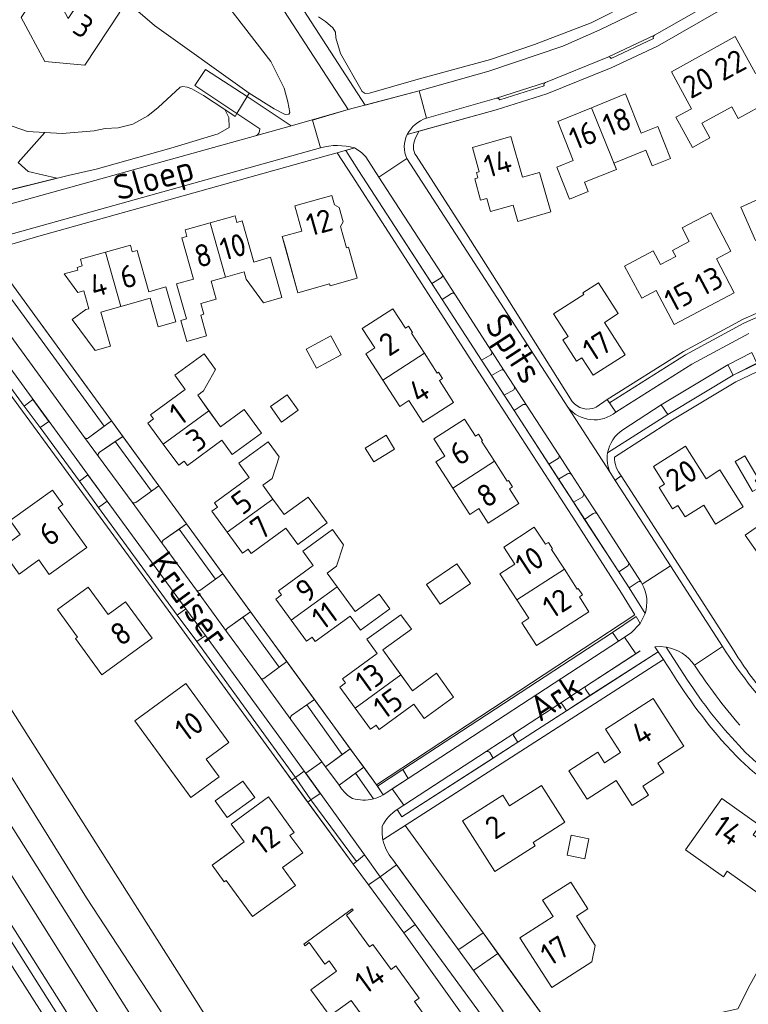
# Model space of a CAD drawing. Header units: metres. Extents: x 209813 to 223847, y 571801 to 587119.
# Tile 714 of 746: x 221552 to 221682, y 585059 to 585235. Entities that reach past the tile are written whole.
import ezdxf
from ezdxf.enums import TextEntityAlignment as Align

# ---------------------------------------------------------------- set-up
doc = ezdxf.new("R2010")
doc.units = ezdxf.units.M
for name, color, linetype, lineweight in [('B-RO-GK-BESCHOEIING-G', 8, 'GK-BESCHOEIING', 0), ('B-RO-GR-BEPLANTING_CULTUUR_HEESTERS-GV', 8, 'Continuous', 0), ('B-RO-GR-BEPLANTING_CULTUUR_VASTE PLANTENVAK-GV', 8, 'Continuous', 0), ('B-RO-GR-GROENVOORZIENING-GV', 8, 'Continuous', 0), ('B-RO-OG-BEBOUWING-GV', 8, 'Continuous', 0), ('B-RO-OG-BEBOUWING-T18', 8, 'Continuous', 0), ('B-RO-OG-TERREIN_CULTUURSCHEIDING-GV', 8, 'Continuous', 0), ('B-RO-OG-TERREIN_ERF-GV', 8, 'Continuous', 0), ('B-RO-OG-TOPOGRAFIE-T18', 8, 'Continuous', 0), ('B-RO-OG-WATER_KANAAL-GV', 8, 'Continuous', 0), ('B-RO-OG-WEG-GV', 8, 'Continuous', 0), ('B-RO-VH-VERHARDING_BETONSTRAATSTEEN-GV', 8, 'Continuous', 0), ('B-RO-VH-VERHARDING_OPEN-GV', 8, 'Continuous', 0), ('B-RO-VH-VERHARDING_TEGEL-GV', 8, 'Continuous', 0)]:
    doc.layers.add(name, color=color, linetype=linetype, lineweight=lineweight)
doc.styles.add('NLCS-ISO-M200-T18', font='txt', dxfattribs={"height": 0.36})
doc.linetypes.add('GK-BESCHOEIING', pattern='A,30,-5,[1,NLCS.shx,S=1,R=0,X=0,Y=0],-5', length=40)

msp = doc.modelspace()

# ---------------------------------------------------------------- linework, layer by layer
at = {"layer": 'B-RO-GK-BESCHOEIING-G', "flags": 128}
msp.add_lwpolyline([(221875.738, 584454.845), (221874.508, 584455.066), (221873.062, 584455.961), (221872.183, 584457.19), (221847.773, 584506.691), (221791.235, 584619.586), (221692.021, 584823.048), (221668.547, 584870.73), (221657.634, 584892.46), (221646.635, 584912.998), (221631.561, 584939.584), (221622.157, 584954.665), (221605.775, 584980.039), (221592.815, 584999.476), (221533.755, 585091.875), (221484.107, 585170.707), (221456.455, 585214.021), (221415.099, 585277.685), (221382.506, 585326.88), (221353.466, 585369.682), (221298.776, 585452.31), (221262.849, 585507.464), (221235.508, 585549.912)], dxfattribs=at)
at = {"layer": 'B-RO-GR-BEPLANTING_CULTUUR_HEESTERS-GV', "flags": 128}
for points in [[(221611.378, 585211.675), (221609.846, 585211.242), (221612.127, 585207.68), (221625.173, 585187.541), (221626.856, 585188.536)], [(221615.71, 585206.456), (221613.388, 585210.088)], [(221626.987, 585189.139), (221618.601, 585202.094), (221615.71, 585206.456)], [(221564.004, 585160.014), (221566.795, 585162.091), (221546.075, 585190.425)], [(221635.827, 585175.484), (221629.264, 585185.621)], [(221545.033, 585185.087), (221563.307, 585160.124)], [(221627.017, 585184.695), (221634.011, 585173.898), (221635.693, 585174.816)], [(221637.466, 585172.112), (221635.812, 585171.118), (221638.085, 585167.61), (221639.751, 585168.584)], [(221639.86, 585169.253), (221638.085, 585171.995)], [(221641.445, 585165.951), (221639.85, 585164.885), (221646.012, 585155.374)], [(221647.8, 585156.988), (221642.039, 585165.887)], [(221656.495, 585157.359), (221667.2, 585164.203), (221666.046, 585165.916)], [(221666.046, 585165.916), (221659.227, 585161.453)], [(221572.408, 585148.521), (221575.234, 585150.533), (221568.77, 585159.39), (221565.917, 585157.42)], [(221565.79, 585156.732), (221571.748, 585148.593)], [(221646.012, 585155.374), (221647.648, 585156.366)], [(221649.311, 585153.62), (221647.755, 585152.684), (221650.411, 585148.584), (221652.061, 585149.542)], [(221652.198, 585150.193), (221650.059, 585153.498)], [(221653.9, 585146.578), (221652.393, 585145.524), (221658.46, 585136.159), (221660.025, 585137.185)], [(221660.215, 585137.808), (221654.604, 585146.476)], [(221583.836, 585132.855), (221586.601, 585134.875), (221580.134, 585143.782), (221577.279, 585141.806)], [(221577.201, 585141.144), (221583.205, 585132.927)], [(221661.905, 585134.403), (221660.311, 585133.301), (221663.16, 585128.763)], [(221662.655, 585133.99), (221662.463, 585134.336)], [(221595.237, 585117.173), (221597.973, 585119.21), (221591.511, 585128.111), (221588.737, 585126.13)], [(221662.295, 585122.111), (221652.563, 585115.751), (221652.504, 585115.489), (221652.57, 585115.256), (221653.347, 585114.122), (221665.484, 585121.943), (221664.92, 585122.844)], [(221666.931, 585122.766), (221670.75, 585116.906)], [(221600.03, 585109.896), (221606.22, 585101.46), (221609.184, 585103.619), (221602.891, 585112.495)], [(221602.891, 585112.495), (221600.166, 585110.565)], [(221639.821, 585106.83), (221640.475, 585105.828), (221649.177, 585111.435), (221648.364, 585112.631), (221648.207, 585112.739), (221647.966, 585112.748), (221639.966, 585107.522)], [(221634.831, 585104.167), (221619.019, 585093.838)], [(221619.019, 585093.838), (221619.848, 585092.537), (221636.075, 585102.992), (221635.492, 585104.004)], [(221611.543, 585100.292), (221608.647, 585098.153), (221609.094, 585097.545)], [(221614.763, 585095.75), (221611.543, 585100.292)], [(221630.14, 585069.008), (221634.303, 585071.863), (221620.435, 585090.981), (221616.457, 585088.424)], [(221618.157, 585084.995), (221629.739, 585069.063)], [(221635.381, 585055.881), (221635.138, 585055.691), (221622.207, 585073.375), (221620.157, 585071.879), (221634.736, 585051.519), (221637.436, 585047.807), (221637.905, 585047.947), (221640.653, 585049.22), (221635.808, 585055.822)], [(221636.999, 585056.773), (221642.147, 585049.784), (221642.351, 585049.933), (221642.616, 585049.578), (221649.446, 585050.947), (221636.954, 585068.201), (221632.814, 585065.363)], [(221632.741, 585064.939), (221637.903, 585057.849), (221637.056, 585057.188)]]:
    msp.add_lwpolyline(points, dxfattribs=at)
at = {"layer": 'B-RO-GR-BEPLANTING_CULTUUR_HEESTERS-GV'}
for points in [[(221613.388, 585210.088, 0.1003146), (221611.378, 585211.675)], [(221626.856, 585188.536, 0.3967234), (221626.987, 585189.139)], [(221635.693, 585174.816, 0.3684522), (221635.827, 585175.484)], [(221639.751, 585168.584, 0.3097202), (221639.86, 585169.253)], [(221659.227, 585161.453, 0.2142453), (221656.495, 585157.359)], [(221650.059, 585153.498, 0.3765839), (221649.311, 585153.62)], [(221652.061, 585149.542, 0.2753744), (221652.198, 585150.193)], [(221654.604, 585146.476, 0.3717664), (221653.9, 585146.578)], [(221577.279, 585141.806, 0.3773894), (221577.201, 585141.144)], [(221660.025, 585137.185, 0.3725017), (221660.215, 585137.808)], [(221662.463, 585134.336, 0.3028055), (221661.905, 585134.403)], [(221680.045, 585108.846, -0.0306582), (221671.981, 585119.539)], [(221594.673, 585117.228, 0.3673352), (221595.237, 585117.173)], [(221670.75, 585116.906, 0.0491085), (221679.867, 585105.331)], [(221679.867, 585105.331, 0.059967), (221685.125, 585100.549)], [(221635.492, 585104.004, 0.288921), (221634.831, 585104.167)], [(221609.094, 585097.545, 0.1063614), (221611.046, 585095.811)], [(221611.046, 585095.811, 0.1358654), (221614.763, 585095.75)], [(221629.739, 585069.063, 0.4053804), (221630.14, 585069.008)], [(221632.814, 585065.363, 0.4188666), (221632.741, 585064.939)]]:
    msp.add_lwpolyline(points, format="xyb", dxfattribs=at)
at = {"layer": 'B-RO-GR-BEPLANTING_CULTUUR_HEESTERS-GV', "flags": 128}
for points in [[(221682.195, 585175.227), (221677.881, 585173.071), (221678.864, 585171.22), (221683.048, 585173.358)], [(221552.499, 585165.708), (221555.392, 585161.908), (221556.952, 585162.962), (221554.093, 585166.87)], [(221565.744, 585147.649), (221567.33, 585148.773), (221563.889, 585153.479), (221562.367, 585152.329)], [(221583.315, 585123.795), (221584.81, 585124.859), (221581.345, 585129.604), (221579.776, 585128.43)], [(221657.362, 585125.374), (221658.412, 585123.8), (221660.68, 585125.329), (221662.308, 585127), (221661.568, 585128.19)], [(221600.876, 585099.529), (221603.587, 585095.558), (221605.283, 585096.704), (221602.444, 585100.647)], [(221615.48, 585098.016), (221616.498, 585096.452), (221620.962, 585099.38), (221619.977, 585100.984)], [(221611.723, 585084.568), (221611.151, 585084.085), (221613.909, 585080.407), (221615.988, 585081.88), (221613.152, 585085.774)]]:
    msp.add_lwpolyline(points, close=True, dxfattribs=at)
at = {"layer": 'B-RO-GR-BEPLANTING_CULTUUR_VASTE PLANTENVAK-GV', "flags": 128}
for points in [[(221622.222, 585213.274), (221622.832, 585214.638), (221620.767, 585214.07)], [(221650.157, 585166.533), (221637.122, 585187.306), (221631.623, 585195.927), (221622.349, 585210.299)], [(221620.736, 585209.772), (221649.425, 585165.488)], [(221656.434, 585166.854), (221654.449, 585165.509)], [(221657.931, 585164.626), (221656.434, 585166.854)], [(221657.943, 585152.251), (221667.694, 585137.228), (221676.961, 585122.862)], [(221679.05, 585122.015), (221673.813, 585130.169), (221658.921, 585153.267), (221658.031, 585152.647)]]:
    msp.add_lwpolyline(points, dxfattribs=at)
at = {"layer": 'B-RO-GR-BEPLANTING_CULTUUR_VASTE PLANTENVAK-GV'}
for points in [[(221622.349, 585210.299, -0.2786786), (221622.222, 585213.274)], [(221654.449, 585165.509, -0.3551002), (221650.157, 585166.533)], [(221649.425, 585165.488, 0.4185426), (221657.931, 585164.626)], [(221658.031, 585152.647, 0.3887702), (221657.943, 585152.251)], [(221676.961, 585122.862, 0.0545134), (221688.336, 585108.72)]]:
    msp.add_lwpolyline(points, format="xyb", dxfattribs=at)
at = {"layer": 'B-RO-GR-GROENVOORZIENING-GV', "flags": 128}
for points in [[(221580.708, 585248.748), (221580.798, 585248.479), (221582.878, 585244.713), (221596.493, 585227.075), (221598.876, 585222.306), (221599.52, 585219.881), (221599.87, 585218.008), (221599.676, 585217.684), (221599.049, 585217.652), (221597.103, 585218.646), (221592.641, 585221.415), (221592.277, 585220.811)], [(221600.319, 585215.64), (221610.262, 585218.535), (221592.736, 585245.545), (221590.184, 585249.437), (221588.411, 585249.153), (221584.523, 585249.133), (221581.224, 585249.404)], [(221569.053, 585239.312), (221575.773, 585233.467), (221592.641, 585221.415)], [(221592.277, 585220.811), (221599.903, 585215.709)], [(221548.3, 585203.776), (221558.378, 585206.277), (221553.266, 585207.458), (221551.459, 585209.054), (221556.19, 585214.409), (221553.097, 585214.598), (221549.181, 585215.979)]]:
    msp.add_lwpolyline(points, dxfattribs=at)
at = {"layer": 'B-RO-GR-GROENVOORZIENING-GV'}
msp.add_lwpolyline([(221599.903, 585215.709, 0.2206815), (221600.319, 585215.64)], format="xyb", dxfattribs=at)
at = {"layer": 'B-RO-OG-BEBOUWING-GV', "flags": 128}
for points in [[(221563.711, 585239.693), (221560.389, 585234.698), (221556.637, 585241.806), (221553.316, 585244.035), (221553.059, 585243.664), (221556.418, 585241.495), (221551.993, 585234.906), (221556.193, 585227.089), (221563.315, 585226.423), (221569.545, 585235.852)], [(221650.362, 585209.447), (221647.419, 585208.264), (221649.712, 585202.557), (221653.016, 585203.885), (221652.341, 585205.564), (221658.048, 585207.857), (221653.635, 585218.842), (221647.603, 585216.407)], [(221639.215, 585213.706), (221632.42, 585211.757), (221633.624, 585207.433), (221633.115, 585207.284), (221633.376, 585206.35), (221632.803, 585206.167), (221633.86, 585202.382), (221634.968, 585202.692), (221635.603, 585200.368), (221639.648, 585201.496), (221640.498, 585198.584), (221646.367, 585200.267), (221644.343, 585207.322), (221641.296, 585206.449)], [(221598.948, 585194.336), (221601.307, 585185.888), (221606.955, 585187.465), (221607.047, 585187.138), (221611.842, 585188.482), (221610.304, 585193.971), (221609.967, 585193.876), (221608.908, 585197.658), (221609.395, 585198.525), (221608.678, 585201.077), (221607.813, 585201.562), (221607.355, 585203.198), (221600.737, 585201.339), (221601.994, 585196.839), (221598.52, 585195.869)], [(221563.139, 585186.195), (221564.027, 585183.006), (221563.523, 585182.888), (221561.097, 585181.089), (221565.179, 585175.584), (221567.885, 585176.352), (221566.183, 585182.425), (221569.735, 585183.42), (221567.004, 585193.1), (221562.544, 585191.842), (221562.878, 585190.654), (221561.968, 585190.398), (221562.102, 585189.916), (221559.645, 585189.233), (221562.079, 585185.9)], [(221659.615, 585174.836), (221655.911, 585180.589), (221658.375, 585182.171), (221654.848, 585187.654), (221652.081, 585185.877), (221652.274, 585185.575), (221646.859, 585182.12), (221649.437, 585178.081), (221648.506, 585177.482), (221650.943, 585173.708), (221651.882, 585174.317), (221653.924, 585171.179)], [(221602.798, 585175.81), (221604.622, 585172.434), (221609.024, 585174.812), (221607.2, 585178.188)], [(221616.442, 585170.307), (221619.461, 585165.641), (221621.058, 585166.675), (221623.561, 585162.808), (221629.042, 585166.354), (221626.536, 585170.229), (221627.082, 585170.582), (221626.347, 585171.714), (221626.137, 585171.578), (221623.832, 585175.125)], [(221596.421, 585165.609), (221598.37, 585162.859), (221601.326, 585164.954), (221599.377, 585167.704)], [(221585.451, 585164.855), (221577.324, 585158.913), (221580.058, 585155.161), (221581.064, 585155.891), (221581.607, 585155.142), (221587.759, 585159.605), (221589.584, 585157.089), (221594.808, 585160.879), (221591.749, 585165.096), (221587.508, 585162.019)], [(221636.325, 585155.891), (221634.038, 585159.436), (221634.214, 585159.55), (221633.481, 585160.68), (221632.936, 585160.328), (221630.969, 585163.371), (221625.511, 585159.839), (221627.476, 585156.803), (221625.87, 585155.763), (221628.885, 585151.105)], [(221613.306, 585158.189), (221614.814, 585155.751), (221618.528, 585158.048), (221617.02, 585160.486)], [(221551.823, 585142.85), (221548.347, 585140.342), (221551.641, 585135.775), (221555.117, 585138.283), (221556.994, 585135.682), (221563.688, 585140.511), (221558.594, 585147.559), (221559.411, 585148.15), (221557.558, 585150.704), (221550.057, 585145.297)], [(221588.72, 585143.236), (221591.444, 585139.486), (221592.452, 585140.215), (221592.994, 585139.465), (221599.148, 585143.976), (221601.288, 585141.056), (221606.522, 585144.893), (221603.146, 585149.498), (221598.88, 585146.371), (221596.849, 585149.141)], [(221632.042, 585134.103), (221629.639, 585137.625), (221624.228, 585133.934), (221626.631, 585130.412)], [(221643.808, 585123.081), (221653.153, 585129.078), (221651.456, 585131.725), (221651.994, 585132.07), (221651.266, 585133.192), (221651.081, 585133.073), (221648.78, 585136.63), (221640.329, 585131.158), (221642.434, 585127.909), (221641.199, 585127.109)], [(221608.277, 585133.523), (221600.116, 585127.561), (221602.855, 585123.811), (221603.873, 585124.537), (221604.407, 585123.788), (221610.603, 585128.304), (221612.447, 585125.774), (221617.694, 585129.598), (221615.797, 585132.201), (221611.515, 585129.08)], [(221611.489, 585111.898), (221614.211, 585108.138), (221615.225, 585108.876), (221615.78, 585108.114), (221621.968, 585112.582), (221623.801, 585110.044), (221629.04, 585113.875), (221625.992, 585118.098), (221621.704, 585115.003), (221619.67, 585117.821)], [(221579.816, 585099.295), (221582.234, 585095.979), (221587.26, 585099.644), (221584.949, 585102.814), (221588.995, 585105.763), (221581.351, 585116.282), (221572.262, 585109.655)], [(221662.747, 585098.018), (221666.498, 585100.423), (221665.407, 585102.125), (221670.054, 585105.104), (221664.604, 585113.587), (221656.133, 585108.148), (221658.801, 585103.987), (221655.954, 585102.161), (221654.744, 585104.048), (221649.586, 585100.736), (221652.824, 585095.685), (221657.983, 585098.997), (221660.836, 585094.546), (221663.767, 585096.426)], [(221636.415, 585082.812), (221643.573, 585087.392), (221643.223, 585087.939), (221648.892, 585091.567), (221644.694, 585098.127), (221639.016, 585094.494), (221637.8, 585096.395), (221630.656, 585091.82)], [(221588.538, 585081.217), (221593.229, 585074.766), (221600.852, 585080.306), (221598.546, 585083.492), (221602.155, 585086.12), (221599.881, 585089.227), (221600.623, 585089.77), (221596.037, 585096.075), (221589.417, 585091.261), (221591.73, 585088.08), (221586.027, 585083.933), (221588.188, 585080.962)], [(221649.257, 585085.702), (221652.404, 585085.039), (221653.157, 585088.614), (221650.01, 585089.277)], [(221646.568, 585062.131), (221653.679, 585066.7), (221654.299, 585069.597), (221650.939, 585074.855), (221652.96, 585076.147), (221649.916, 585080.91), (221644.884, 585077.695), (221646.76, 585074.76), (221640.864, 585070.992)]]:
    msp.add_lwpolyline(points, close=True, dxfattribs=at)
for points in [[(221590.111, 585199.608), (221581.187, 585197.092), (221581.529, 585195.9), (221580.626, 585195.641), (221582.692, 585188.289), (221579.681, 585187.443), (221581.432, 585181.211), (221580.458, 585180.937), (221581.519, 585177.211), (221585.038, 585178.185), (221583.979, 585181.915), (221584.545, 585182.076), (221584.003, 585183.984), (221586.726, 585184.758), (221585.828, 585187.922), (221588.413, 585188.656)], [(221585.649, 585198.35), (221588.413, 585188.656), (221591.716, 585189.594), (221592.076, 585188.324), (221595.196, 585184.084), (221598.467, 585185.013), (221596.428, 585192.196), (221593.426, 585191.344), (221591.346, 585198.67), (221590.444, 585198.418), (221590.111, 585199.608)], [(221569.735, 585183.42), (221574.998, 585184.895), (221576.429, 585179.788), (221579.528, 585180.688), (221577.771, 585186.911), (221574.76, 585186.061), (221572.691, 585193.391), (221571.796, 585193.147), (221571.466, 585194.359), (221567.004, 585193.1)], [(221623.832, 585175.125), (221621.533, 585178.664), (221621.743, 585178.8), (221621.013, 585179.924), (221620.468, 585179.57), (221618.218, 585183.033), (221612.761, 585179.518), (221615.002, 585176.054), (221613.396, 585175.015), (221616.442, 585170.307)], [(221585.451, 585164.855), (221583.443, 585167.623), (221584.503, 585168.392), (221586.64, 585172.189), (221584.62, 585174.974), (221579.368, 585171.198), (221581.218, 585168.673), (221575.043, 585164.148), (221575.59, 585163.397), (221574.589, 585162.667), (221577.324, 585158.913)], [(221596.849, 585149.141), (221595.06, 585151.581), (221596.705, 585152.787), (221597.978, 585156.633), (221595.991, 585159.343), (221590.749, 585155.5), (221592.6, 585152.976), (221586.438, 585148.459), (221586.98, 585147.717), (221585.99, 585146.994), (221588.72, 585143.236)], [(221628.885, 585151.105), (221631.928, 585146.404), (221633.534, 585147.443), (221635.232, 585144.82), (221640.69, 585148.352), (221638.997, 585150.973), (221639.541, 585151.325), (221638.803, 585152.456), (221638.618, 585152.337), (221636.325, 585155.891)], [(221608.277, 585133.523), (221606.502, 585135.958), (221608.151, 585137.159), (221609.422, 585140.982), (221607.449, 585143.689), (221602.178, 585139.847), (221604.028, 585137.308), (221597.848, 585132.804), (221598.395, 585132.05), (221597.376, 585131.311), (221600.116, 585127.561)], [(221648.78, 585136.63), (221646.49, 585140.171), (221646.683, 585140.296), (221645.949, 585141.428), (221645.404, 585141.072), (221643.422, 585144.109), (221637.985, 585140.587), (221639.957, 585137.543), (221637.306, 585135.825), (221640.329, 585131.158)], [(221619.67, 585117.821), (221616.457, 585122.271), (221621.549, 585125.947), (221619.673, 585128.545), (221613.599, 585124.161), (221615.434, 585121.619), (221609.229, 585117.14), (221609.773, 585116.391), (221608.766, 585115.659), (221611.489, 585111.898)]]:
    msp.add_lwpolyline(points, dxfattribs=at)
at = {"layer": 'B-RO-OG-TERREIN_CULTUURSCHEIDING-GV', "flags": 128}
for points in [[(221595.337, 585040.408), (221583.256, 585059.637), (221543.487, 585122.137), (221532.722, 585138.963), (221521.943, 585155.866), (221521.604, 585156.359), (221520.862, 585155.849), (221508.799, 585173.388), (221503.295, 585181.252), (221502.774, 585183.104), (221499.173, 585181.967)], [(221502.895, 585174.473), (221509.848, 585163.97), (221520.523, 585147.586), (221523.962, 585141.745), (221538.545, 585118.354), (221563.655, 585078.136), (221576.811, 585057.986), (221584.733, 585045.352), (221589.389, 585038.526), (221594.56, 585040.33), (221595.337, 585040.408)]]:
    msp.add_lwpolyline(points, dxfattribs=at)
at = {"layer": 'B-RO-OG-TERREIN_ERF-GV', "flags": 128}
for points in [[(221718.496, 585271.353), (221717.407, 585271.504), (221711.224, 585264.563), (221700.357, 585254.023), (221693.976, 585248.443), (221683.6, 585240.775), (221676.633, 585236.28), (221665.367, 585229.798), (221657.114, 585225.944), (221645.645, 585221.336), (221636.619, 585218.432), (221622.832, 585214.638), (221622.222, 585213.274)], [(221549.181, 585215.979), (221553.097, 585214.598), (221559.282, 585214.219), (221565.025, 585214.707), (221566.94, 585215.152), (221569.29, 585215.242), (221571.906, 585215.934), (221574.554, 585217.394), (221576.404, 585218.85), (221580.345, 585222.513), (221580.808, 585222.642), (221581.568, 585222.494), (221582.383, 585222.228), (221584.46, 585221.009), (221588.259, 585218.495), (221590.113, 585217.269), (221590.449, 585217.777), (221582.946, 585222.809), (221584.86, 585225.664), (221592.277, 585220.811), (221592.641, 585221.415), (221575.773, 585233.467), (221569.053, 585239.312)], [(221654.449, 585165.509), (221656.428, 585166.863), (221669.983, 585175.391), (221680.638, 585181.155), (221690.379, 585185.459), (221703.155, 585191.118), (221710.148, 585194.872), (221720.055, 585200.973), (221724, 585203.797), (221733.577, 585211.477), (221742.669, 585220.028), (221750.57, 585229.109), (221751.066, 585229.464)], [(221759.191, 585224.612), (221749.642, 585213.793), (221741.066, 585205.651), (221732.067, 585198.154), (221722.249, 585191.279), (221711.527, 585184.998), (221699.356, 585179.109), (221690.188, 585175.208), (221679.341, 585170.042), (221668.077, 585163.248), (221657.725, 585156.608)], [(221530.398, 585189.053), (221504.12, 585181.643), (221509.538, 585173.901), (221521.943, 585155.866), (221532.722, 585138.963), (221543.487, 585122.137), (221583.256, 585059.637), (221595.337, 585040.408), (221597.601, 585040.636), (221599.062, 585040.466), (221604.494, 585038.622), (221605.905, 585038.414), (221622.129, 585043.221), (221637.436, 585047.807), (221634.736, 585051.519), (221620.157, 585071.879), (221613.909, 585080.407), (221611.151, 585084.085), (221602.488, 585095.934), (221596.132, 585104.711), (221574.202, 585134.791), (221536.576, 585186.119), (221535.339, 585187.764)], [(221658.921, 585153.267), (221673.813, 585130.169), (221679.05, 585122.015)], [(221666.458, 585120.567), (221620.435, 585090.981), (221634.303, 585071.863), (221649.446, 585050.947), (221672.705, 585056.824), (221679.672, 585058.324), (221681.918, 585062.669), (221693.925, 585084.385), (221697.655, 585090.424), (221694.229, 585092.159), (221686.083, 585097.847)]]:
    msp.add_lwpolyline(points, dxfattribs=at)
for points in [[(221563.315, 585226.423), (221556.193, 585227.089), (221551.993, 585234.906), (221556.418, 585241.495), (221553.059, 585243.664), (221553.316, 585244.035), (221556.637, 585241.806), (221560.389, 585234.698), (221563.711, 585239.693), (221569.545, 585235.852)], [(221678.633, 585219.015), (221673.252, 585216.081), (221674.688, 585213.447), (221671.588, 585211.757), (221668.649, 585217.148), (221671.432, 585218.665), (221667.848, 585225.254), (221679.244, 585231.536), (221682.834, 585224.951), (221685.617, 585226.469), (221688.577, 585221.043), (221685.46, 585219.343), (221685.172, 585219.871), (221679.772, 585216.926)], [(221653.635, 585218.842), (221659.69, 585221.286), (221662.486, 585214.327), (221665.428, 585215.509), (221667.723, 585209.792), (221664.429, 585208.469), (221663.31, 585211.253), (221657.604, 585208.961), (221658.048, 585207.857), (221652.341, 585205.564), (221653.016, 585203.885), (221649.712, 585202.557), (221647.419, 585208.264), (221650.362, 585209.447), (221647.603, 585216.407)], [(221644.343, 585207.322), (221646.367, 585200.267), (221640.498, 585198.584), (221639.648, 585201.496), (221635.603, 585200.368), (221634.968, 585202.692), (221633.86, 585202.382), (221632.803, 585206.167), (221633.376, 585206.35), (221633.115, 585207.284), (221633.624, 585207.433), (221632.42, 585211.757), (221639.215, 585213.706), (221641.296, 585206.449)], [(221699.813, 585202.73), (221701.657, 585198.626), (221698.417, 585197.182), (221699.384, 585195.013), (221688.314, 585190.1), (221685.545, 585196.365), (221682.859, 585195.177), (221680.222, 585201.151), (221683.239, 585202.482), (221683.39, 585202.14), (221691.517, 585205.746), (221689.907, 585209.366), (221695.672, 585211.945)], [(221576.543, 585151.465), (221615.331, 585098.22), (221661.361, 585128.523), (221658.967, 585132.374), (221650.829, 585145.066), (221632.103, 585173.929), (221610.956, 585206.707), (221608.277, 585210.774), (221606.328, 585210.246), (221554.748, 585195.852), (221548.045, 585193.862), (221546.559, 585192.53)], [(221606.955, 585187.465), (221601.307, 585185.888), (221598.52, 585195.869), (221601.994, 585196.839), (221600.737, 585201.339), (221607.355, 585203.198), (221607.813, 585201.562), (221608.678, 585201.077), (221609.395, 585198.525), (221608.908, 585197.658), (221609.967, 585193.876), (221610.304, 585193.971), (221611.842, 585188.482), (221607.047, 585187.138)], [(221588.413, 585188.656), (221585.828, 585187.922), (221586.726, 585184.758), (221584.003, 585183.984), (221584.545, 585182.076), (221583.979, 585181.915), (221585.038, 585178.185), (221581.519, 585177.211), (221580.458, 585180.937), (221581.432, 585181.211), (221579.681, 585187.443), (221582.692, 585188.289), (221580.626, 585195.641), (221581.529, 585195.9), (221581.187, 585197.092), (221590.111, 585199.608), (221590.444, 585198.418), (221591.346, 585198.67), (221593.426, 585191.344), (221596.428, 585192.196), (221598.467, 585185.013), (221595.196, 585184.084), (221592.076, 585188.324), (221591.716, 585189.594)], [(221668.614, 585192.357), (221668.048, 585193.424), (221671.041, 585195.004), (221669.76, 585197.433), (221674.877, 585200.126), (221678.473, 585193.293), (221675.865, 585191.92), (221679.066, 585185.85), (221668.355, 585180.196), (221665.166, 585186.258), (221662.575, 585184.893), (221659.516, 585190.644), (221664.63, 585193.363), (221665.924, 585190.929)], [(221567.004, 585193.1), (221571.466, 585194.359), (221571.796, 585193.147), (221572.691, 585193.391), (221574.76, 585186.061), (221577.771, 585186.911), (221579.528, 585180.688), (221576.429, 585179.788), (221574.998, 585184.895), (221566.183, 585182.425), (221567.885, 585176.352), (221565.179, 585175.584), (221561.097, 585181.089), (221563.523, 585182.888), (221564.027, 585183.006), (221563.139, 585186.195), (221562.079, 585185.9), (221559.645, 585189.233), (221562.102, 585189.916), (221561.968, 585190.398), (221562.878, 585190.654), (221562.544, 585191.842)], [(221651.882, 585174.317), (221650.943, 585173.708), (221648.506, 585177.482), (221649.437, 585178.081), (221646.859, 585182.12), (221652.274, 585185.575), (221652.081, 585185.877), (221654.848, 585187.654), (221658.375, 585182.171), (221655.911, 585180.589), (221659.615, 585174.836), (221653.924, 585171.179)], [(221623.832, 585175.125), (221626.137, 585171.578), (221626.347, 585171.714), (221627.082, 585170.582), (221626.536, 585170.229), (221629.042, 585166.354), (221623.561, 585162.808), (221621.058, 585166.675), (221619.461, 585165.641), (221613.396, 585175.015), (221615.002, 585176.054), (221612.761, 585179.518), (221618.218, 585183.033), (221620.468, 585179.57), (221621.013, 585179.924), (221621.743, 585178.8), (221621.533, 585178.664)], [(221609.024, 585174.812), (221604.622, 585172.434), (221602.798, 585175.81), (221607.2, 585178.188)], [(221577.324, 585158.913), (221574.589, 585162.667), (221575.59, 585163.397), (221575.043, 585164.148), (221581.218, 585168.673), (221579.368, 585171.198), (221584.62, 585174.974), (221586.64, 585172.189), (221584.503, 585168.392), (221583.443, 585167.623), (221587.508, 585162.019), (221591.749, 585165.096), (221594.808, 585160.879), (221589.584, 585157.089), (221587.759, 585159.605), (221581.607, 585155.142), (221581.064, 585155.891), (221580.058, 585155.161)], [(221601.326, 585164.954), (221598.37, 585162.859), (221596.421, 585165.609), (221599.377, 585167.704)], [(221636.325, 585155.891), (221638.618, 585152.337), (221638.803, 585152.456), (221639.541, 585151.325), (221638.997, 585150.973), (221640.69, 585148.352), (221635.232, 585144.82), (221633.534, 585147.443), (221631.928, 585146.404), (221625.87, 585155.763), (221627.476, 585156.803), (221625.511, 585159.839), (221630.969, 585163.371), (221632.936, 585160.328), (221633.481, 585160.68), (221634.214, 585159.55), (221634.038, 585159.436)], [(221596.849, 585149.141), (221598.88, 585146.371), (221603.146, 585149.498), (221606.522, 585144.893), (221601.288, 585141.056), (221599.148, 585143.976), (221592.994, 585139.465), (221592.452, 585140.215), (221591.444, 585139.486), (221585.99, 585146.994), (221586.98, 585147.717), (221586.438, 585148.459), (221592.6, 585152.976), (221590.749, 585155.5), (221595.991, 585159.343), (221597.978, 585156.633), (221596.705, 585152.787), (221595.06, 585151.581)], [(221618.528, 585158.048), (221614.814, 585155.751), (221613.306, 585158.189), (221617.02, 585160.486)], [(221674.019, 585152.755), (221676.513, 585154.32), (221680.625, 585147.77), (221675.722, 585144.685), (221673.616, 585148.033), (221670.301, 585145.948), (221669.025, 585147.977), (221668.078, 585147.381), (221665.684, 585151.186), (221666.631, 585151.781), (221664.645, 585154.945), (221670.388, 585158.55)], [(221680.942, 585156.835), (221683.304, 585152.808), (221682.781, 585152.501), (221683.543, 585151.202), (221682.333, 585150.492), (221679.209, 585155.818)], [(221555.117, 585138.283), (221551.641, 585135.775), (221548.347, 585140.342), (221551.823, 585142.85), (221550.057, 585145.297), (221557.558, 585150.704), (221559.411, 585148.15), (221558.594, 585147.559), (221563.688, 585140.511), (221556.994, 585135.682)], [(221608.277, 585133.523), (221611.515, 585129.08), (221615.797, 585132.201), (221617.694, 585129.598), (221612.447, 585125.774), (221610.603, 585128.304), (221604.407, 585123.788), (221603.873, 585124.537), (221602.855, 585123.811), (221597.376, 585131.311), (221598.395, 585132.05), (221597.848, 585132.804), (221604.028, 585137.308), (221602.178, 585139.847), (221607.449, 585143.689), (221609.422, 585140.982), (221608.151, 585137.159), (221606.502, 585135.958)], [(221648.78, 585136.63), (221651.081, 585133.073), (221651.266, 585133.192), (221651.994, 585132.07), (221651.456, 585131.725), (221653.153, 585129.078), (221643.808, 585123.081), (221641.199, 585127.109), (221642.434, 585127.909), (221637.306, 585135.825), (221639.957, 585137.543), (221637.985, 585140.587), (221643.422, 585144.109), (221645.404, 585141.072), (221645.949, 585141.428), (221646.683, 585140.296), (221646.49, 585140.171)], [(221684.157, 585144.92), (221686.82, 585141.122), (221683.668, 585138.912), (221681.005, 585142.71)], [(221624.228, 585133.934), (221629.639, 585137.625), (221632.042, 585134.103), (221626.631, 585130.412)], [(221570.592, 585130.81), (221575.321, 585124.333), (221566.386, 585117.813), (221561.655, 585124.296), (221562.02, 585124.562), (221558.459, 585129.442), (221563.954, 585133.452), (221567.507, 585128.566)], [(221611.489, 585111.898), (221608.766, 585115.659), (221609.773, 585116.391), (221609.229, 585117.14), (221615.434, 585121.619), (221613.599, 585124.161), (221619.673, 585128.545), (221621.549, 585125.947), (221616.457, 585122.271), (221621.704, 585115.003), (221625.992, 585118.098), (221629.04, 585113.875), (221623.801, 585110.044), (221621.968, 585112.582), (221615.78, 585108.114), (221615.225, 585108.876), (221614.211, 585108.138)], [(221582.234, 585095.979), (221572.262, 585109.655), (221581.351, 585116.282), (221588.995, 585105.763), (221584.949, 585102.814), (221587.26, 585099.644)], [(221586.574, 585095.371), (221591.498, 585098.916), (221593.613, 585095.978), (221588.689, 585092.433)], [(221637.8, 585096.395), (221639.016, 585094.494), (221644.694, 585098.127), (221648.892, 585091.567), (221643.223, 585087.939), (221643.573, 585087.392), (221636.415, 585082.812), (221630.656, 585091.82)], [(221587.903, 585085.297), (221591.73, 585088.08), (221589.417, 585091.261), (221596.037, 585096.075), (221600.623, 585089.77), (221599.881, 585089.227), (221602.155, 585086.12), (221598.546, 585083.492), (221600.852, 585080.306), (221593.229, 585074.766), (221588.538, 585081.217), (221588.188, 585080.962), (221586.027, 585083.933)], [(221688.387, 585085.142), (221683.758, 585078.625), (221677.803, 585082.855), (221677.109, 585081.877), (221670.356, 585086.674), (221676.844, 585095.796), (221683.598, 585090.987), (221682.443, 585089.358)], [(221653.157, 585088.614), (221652.404, 585085.039), (221649.257, 585085.702), (221650.01, 585089.277)], [(221646.76, 585074.76), (221644.884, 585077.695), (221649.916, 585080.91), (221652.96, 585076.147), (221650.939, 585074.855), (221654.299, 585069.597), (221653.679, 585066.7), (221646.568, 585062.131), (221640.864, 585070.992)], [(221624.294, 585056.622), (221618.704, 585052.549), (221616.82, 585055.135), (221615.874, 585054.446), (221613.789, 585057.307), (221613.037, 585056.759), (221610.8, 585059.831), (221607.017, 585057.076), (221603.632, 585061.726), (221608.208, 585065.058), (221606.884, 585066.876), (221606.101, 585066.305), (221603.317, 585070.129), (221602.572, 585069.587), (221602.37, 585069.865), (221610.987, 585076.138), (221611.155, 585075.908), (221609.934, 585075.019), (221614.045, 585069.372), (221614.668, 585069.825), (221617.923, 585065.354), (221618.781, 585065.979), (221622.939, 585060.267), (221622.091, 585059.649)]]:
    msp.add_lwpolyline(points, close=True, dxfattribs=at)
at = {"layer": 'B-RO-OG-TERREIN_ERF-GV'}
for points in [[(221679.05, 585122.015, 0.0388826), (221685.435, 585113.334)], [(221676.694, 585106.271, -0.0392986), (221666.458, 585120.567)]]:
    msp.add_lwpolyline(points, format="xyb", dxfattribs=at)
at = {"layer": 'B-RO-OG-WATER_KANAAL-GV', "flags": 128}
msp.add_lwpolyline([(221791.235, 584619.586), (221692.021, 584823.048), (221668.547, 584870.73), (221657.634, 584892.46), (221646.635, 584912.998), (221631.561, 584939.584), (221622.157, 584954.665), (221605.775, 584980.039), (221592.815, 584999.476), (221533.755, 585091.875), (221484.107, 585170.707), (221456.455, 585214.021)], dxfattribs=at)
msp.add_lwpolyline([(221791.235, 584619.586), (221692.021, 584823.048), (221668.547, 584870.73), (221657.634, 584892.46), (221646.635, 584912.998), (221631.561, 584939.584), (221622.157, 584954.665), (221605.775, 584980.039), (221592.815, 584999.476), (221533.755, 585091.875), (221484.107, 585170.707), (221456.455, 585214.021)], dxfattribs=at)
at = {"layer": 'B-RO-OG-WEG-GV', "flags": 128}
for points in [[(221417.779, 585277.41), (221482.601, 585178.628), (221492.427, 585162.574), (221537.213, 585090.859), (221584.652, 585015.867), (221620.78, 584961.122), (221634.456, 584938.839), (221688.878, 584833.76), (221717.132, 584775.258), (221755.452, 584697.172)], [(221594.948, 585250.267), (221593.383, 585250.024), (221613.305, 585219.28), (221622.899, 585221.845), (221635.298, 585225.346), (221648.519, 585229.815), (221655.083, 585232.734), (221666.585, 585238.263), (221672.356, 585241.716), (221685.559, 585250.702), (221693.853, 585257.522), (221692.123, 585258.682)], [(221668.166, 585241.403), (221653.535, 585233.926), (221643.455, 585230.075), (221635.643, 585227.445), (221622.745, 585223.912), (221614.05, 585221.417), (221613.304, 585221.374), (221612.731, 585221.752), (221608.87, 585228.496), (221608.075, 585231.306), (221608.021, 585232.268), (221607.545, 585233.058), (221606.216, 585234.182), (221604.973, 585235.015)], [(221764.088, 584683.505), (221749.834, 584712.875), (221732.868, 584748.388), (221713.093, 584789.497), (221698.969, 584817.933), (221688.511, 584838.721), (221664.051, 584888.212), (221649.78, 584915.398), (221632.734, 584944.427), (221620.016, 584965.443), (221591.271, 585009.396), (221568.228, 585044.936), (221554.598, 585066.389), (221543.499, 585083.893), (221517.743, 585125.016), (221491.717, 585165.967), (221453.983, 585225.422)], [(221594.508, 585215.076), (221590.449, 585217.777), (221590.113, 585217.269), (221588.259, 585218.495), (221588.993, 585217.065), (221589.051, 585215.308), (221587.077, 585214.165), (221578.644, 585211.611), (221565.332, 585207.883), (221560.393, 585206.777), (221542.241, 585202.272), (221545.023, 585200.454)], [(221545.415, 585200.397), (221593.743, 585213.802)], [(221586.181, 585034.007), (221584.833, 585037.086), (221581.717, 585041.045), (221537.553, 585110.936), (221521.553, 585136.226), (221517.237, 585143.594), (221498.915, 585171.896)], [(221494.898, 585170.745), (221516.718, 585135.486), (221565.45, 585057.954), (221590.434, 585019.812), (221600.105, 585004.945), (221606.022, 585000.152), (221632.143, 584959.305), (221649.998, 584929.786), (221669.877, 584891.21), (221694.46, 584843.075), (221696.255, 584840.288), (221698.144, 584839.248), (221699.986, 584838.587), (221701.403, 584838.87), (221702.584, 584840.288), (221708.602, 584848.81)]]:
    msp.add_lwpolyline(points, dxfattribs=at)
at = {"layer": 'B-RO-VH-VERHARDING_BETONSTRAATSTEEN-GV', "flags": 128}
for points in [[(221599.903, 585215.709), (221592.277, 585220.811), (221590.449, 585217.777), (221594.508, 585215.076)], [(221624.199, 585216.99), (221622.899, 585221.845), (221610.262, 585218.535), (221603.921, 585216.647), (221605.325, 585211.711)], [(221593.743, 585213.802), (221600.319, 585215.64)], [(221613.388, 585210.088), (221615.71, 585206.456), (221620.736, 585209.772)], [(221629.264, 585185.621), (221626.987, 585189.139)], [(221538.797, 585187.561), (221539.086, 585187.384), (221567.33, 585148.773)], [(221626.856, 585188.536), (221625.173, 585187.541), (221627.017, 585184.695)], [(221627.017, 585184.695), (221628.652, 585185.761)], [(221691.462, 585182.938), (221690.649, 585184.845), (221680.766, 585180.457), (221670.373, 585174.842), (221656.817, 585166.268), (221657.931, 585164.626), (221671.485, 585173.173), (221681.673, 585178.625)], [(221542.502, 585182.714), (221540.916, 585181.596), (221552.499, 585165.708), (221554.093, 585166.87)], [(221638.085, 585171.995), (221635.827, 585175.484)], [(221677.881, 585173.071), (221682.195, 585175.227)], [(221635.693, 585174.816), (221634.011, 585173.898), (221635.812, 585171.118), (221637.466, 585172.112)], [(221639.751, 585168.584), (221638.085, 585167.61), (221639.85, 585164.885), (221641.445, 585165.951)], [(221642.039, 585165.887), (221639.86, 585169.253)], [(221649.425, 585165.488), (221656.956, 585153.858)], [(221556.952, 585162.962), (221555.392, 585161.908), (221562.367, 585152.329), (221563.889, 585153.479)], [(221565.917, 585157.42), (221570.097, 585160.306), (221568.09, 585163.054), (221564.004, 585160.014)], [(221563.307, 585160.124), (221565.79, 585156.732)], [(221647.648, 585156.366), (221646.012, 585155.374), (221647.755, 585152.684), (221649.311, 585153.62)], [(221650.059, 585153.498), (221647.8, 585156.988)], [(221581.466, 585144.704), (221576.543, 585151.465), (221572.408, 585148.521)], [(221652.061, 585149.542), (221650.411, 585148.584), (221652.393, 585145.524), (221653.9, 585146.578)], [(221654.604, 585146.476), (221652.198, 585150.193)], [(221571.748, 585148.593), (221577.201, 585141.144)], [(221577.279, 585141.806), (221581.466, 585144.704)], [(221660.025, 585137.185), (221658.46, 585136.159), (221660.311, 585133.301), (221661.905, 585134.403)], [(221662.463, 585134.336), (221660.215, 585137.808)], [(221671.981, 585119.539), (221676.961, 585122.862), (221667.694, 585137.228), (221662.655, 585133.99)], [(221588.737, 585126.13), (221592.852, 585129.069), (221587.921, 585135.84), (221583.836, 585132.855)], [(221583.205, 585132.927), (221588.581, 585125.567)], [(221581.345, 585129.604), (221584.81, 585124.859)], [(221663.16, 585128.763), (221662.308, 585127), (221660.68, 585125.329), (221659.483, 585124.522)], [(221594.673, 585117.228), (221588.581, 585125.567)], [(221659.483, 585124.522), (221658.412, 585123.8)], [(221659.483, 585124.522), (221661.504, 585121.592), (221662.295, 585122.111)], [(221664.92, 585122.844), (221665.928, 585122.873), (221666.931, 585122.766)], [(221652.563, 585115.751), (221661.504, 585121.592)], [(221600.166, 585110.565), (221604.233, 585113.446), (221599.317, 585120.19), (221595.237, 585117.173)], [(221594.673, 585117.228), (221600.03, 585109.896)], [(221639.966, 585107.522), (221647.966, 585112.748)], [(221605.57, 585102.346), (221600.03, 585109.896)], [(221639.966, 585107.522), (221634.831, 585104.167)], [(221636.075, 585102.992), (221640.475, 585105.828), (221639.821, 585106.83)], [(221620.962, 585099.38), (221618.122, 585097.51), (221620.199, 585094.608), (221634.831, 585104.167)], [(221635.492, 585104.004), (221636.075, 585102.992)], [(221606.22, 585101.46), (221605.57, 585102.346), (221602.697, 585100.295), (221613.152, 585085.774), (221615.988, 585081.88), (221618.884, 585083.99), (221618.157, 585084.995)], [(221602.444, 585100.647), (221602.697, 585100.295)], [(221609.094, 585097.545), (221608.647, 585098.153)], [(221605.283, 585096.704), (221603.587, 585095.558), (221611.723, 585084.568), (221613.152, 585085.774)], [(221618.122, 585097.51), (221616.498, 585096.452)], [(221619.019, 585093.838), (221620.199, 585094.608)], [(221629.739, 585069.063), (221618.884, 585083.99)], [(221622.207, 585073.375), (221635.138, 585055.691), (221637.903, 585057.849), (221632.741, 585064.939)], [(221636.954, 585068.201), (221634.303, 585071.863), (221630.14, 585069.008)], [(221629.739, 585069.063), (221632.741, 585064.939)], [(221632.814, 585065.363), (221636.954, 585068.201)]]:
    msp.add_lwpolyline(points, dxfattribs=at)
at = {"layer": 'B-RO-VH-VERHARDING_BETONSTRAATSTEEN-GV'}
for points in [[(221594.508, 585215.076, -0.3417198), (221593.743, 585213.802)], [(221620.736, 585209.772, -0.2287092), (221620.767, 585214.07)], [(221628.652, 585185.761, -0.3755991), (221629.264, 585185.621)], [(221637.466, 585172.112, -0.3406129), (221638.085, 585171.995)], [(221641.445, 585165.951, -0.2828102), (221642.039, 585165.887)], [(221564.004, 585160.014, -0.3417826), (221563.307, 585160.124)], [(221565.79, 585156.732, -0.3905607), (221565.917, 585157.42)], [(221647.8, 585156.988, -0.4151446), (221647.648, 585156.366)], [(221656.956, 585153.858, -0.1517109), (221656.495, 585157.359)], [(221572.408, 585148.521, -0.3516283), (221571.748, 585148.593)], [(221662.655, 585133.99, -0.2075792), (221663.16, 585128.763)], [(221583.836, 585132.855, -0.380639), (221583.205, 585132.927)], [(221588.581, 585125.567, -0.3898718), (221588.737, 585126.13)], [(221666.931, 585122.766, -0.2026006), (221671.981, 585119.539)], [(221600.03, 585109.896, -0.3226048), (221600.166, 585110.565)], [(221639.821, 585106.83, -0.4125151), (221639.966, 585107.522)], [(221616.345, 585090.852, -0.1495027), (221619.019, 585093.838)], [(221618.157, 585084.995, -0.1288854), (221616.457, 585088.424)]]:
    msp.add_lwpolyline(points, format="xyb", dxfattribs=at)
at = {"layer": 'B-RO-VH-VERHARDING_BETONSTRAATSTEEN-GV', "flags": 128}
for points in [[(221678.864, 585171.22), (221677.881, 585173.071), (221666.046, 585165.916), (221667.2, 585164.203)], [(221581.345, 585129.604), (221567.33, 585148.773), (221565.744, 585147.649), (221579.776, 585128.43)], [(221602.444, 585100.647), (221598.866, 585105.617), (221584.81, 585124.859), (221583.315, 585123.795), (221600.876, 585099.529)], [(221657.362, 585125.374), (221619.977, 585100.984), (221620.962, 585099.38), (221658.412, 585123.8)], [(221652.563, 585115.751), (221647.966, 585112.748), (221648.207, 585112.739), (221648.364, 585112.631), (221649.177, 585111.435), (221653.347, 585114.122), (221652.57, 585115.256), (221652.504, 585115.489)], [(221606.22, 585101.46), (221608.647, 585098.153), (221613.024, 585101.386), (221610.629, 585104.671)], [(221622.207, 585073.375), (221615.988, 585081.88), (221613.909, 585080.407), (221620.157, 585071.879)]]:
    msp.add_lwpolyline(points, close=True, dxfattribs=at)
at = {"layer": 'B-RO-VH-VERHARDING_OPEN-GV', "flags": 128}
for points in [[(221664.835, 585231.759), (221656.511, 585227.836)], [(221657.096, 585227.612), (221664.638, 585231.163)], [(221645.41, 585223.337), (221636.678, 585220.525)], [(221637.255, 585220.212), (221645.154, 585222.715)]]:
    msp.add_lwpolyline(points, dxfattribs=at)
at = {"layer": 'B-RO-VH-VERHARDING_OPEN-GV'}
for points in [[(221656.511, 585227.836, -0.4097447), (221657.096, 585227.612)], [(221645.154, 585222.715, -0.3760312), (221645.41, 585223.337)]]:
    msp.add_lwpolyline(points, format="xyb", dxfattribs=at)
at = {"layer": 'B-RO-VH-VERHARDING_TEGEL-GV', "flags": 128}
for points in [[(221620.767, 585214.07), (221636.619, 585218.432), (221645.645, 585221.336), (221657.114, 585225.944), (221665.367, 585229.798), (221676.633, 585236.28), (221683.6, 585240.775), (221693.976, 585248.443), (221700.357, 585254.023), (221711.224, 585264.563), (221718.675, 585272.927)], [(221675.274, 585237.682), (221664.835, 585231.759)], [(221656.511, 585227.836), (221645.41, 585223.337)], [(221657.725, 585156.608), (221668.077, 585163.248), (221679.341, 585170.042), (221690.188, 585175.208), (221699.356, 585179.109), (221711.527, 585184.998), (221722.249, 585191.279), (221732.067, 585198.154), (221741.066, 585205.651), (221749.642, 585213.793), (221757.558, 585222.759), (221761.744, 585227.574), (221760.204, 585227.719), (221756.555, 585223.488), (221748.598, 585214.685), (221740.242, 585206.622), (221731.115, 585199.047), (221721.7, 585192.475), (221711.358, 585186.291), (221698.631, 585180.187), (221689.711, 585176.447), (221678.864, 585171.22), (221667.2, 585164.203), (221656.495, 585157.359)], [(221636.678, 585220.525), (221624.199, 585216.99)], [(221546.191, 585194.775), (221548.045, 585193.862), (221554.748, 585195.852), (221606.328, 585210.246), (221608.277, 585210.774)], [(221605.325, 585211.711), (221547.991, 585195.748)], [(221608.277, 585210.774), (221611.378, 585211.675)], [(221608.277, 585210.774), (221610.956, 585206.707), (221632.103, 585173.929), (221650.829, 585145.066), (221658.967, 585132.374), (221661.361, 585128.523), (221615.331, 585098.22)], [(221615.48, 585098.016), (221619.977, 585100.984), (221657.362, 585125.374), (221661.568, 585128.19), (221662.308, 585127), (221663.16, 585128.763), (221660.311, 585133.301), (221612.127, 585207.68), (221609.846, 585211.242)], [(221546.075, 585190.425), (221566.795, 585162.091), (221568.09, 585163.054), (221546.559, 585192.53), (221548.045, 585193.862)], [(221600.876, 585099.529), (221583.315, 585123.795), (221579.776, 585128.43), (221565.744, 585147.649), (221562.367, 585152.329), (221555.392, 585161.908), (221552.499, 585165.708), (221540.916, 585181.596), (221537.63, 585185.91), (221539.332, 585187.048), (221539.086, 585187.384), (221538.797, 585187.561), (221538.455, 585187.497), (221536.576, 585186.119), (221574.202, 585134.791), (221596.132, 585104.711), (221600.222, 585099.063)], [(221656.956, 585153.858), (221657.943, 585152.251)], [(221658.031, 585152.647), (221658.921, 585153.267)], [(221670.75, 585116.906), (221666.931, 585122.766), (221665.928, 585122.873), (221664.92, 585122.844), (221665.484, 585121.943)], [(221616.457, 585088.424), (221666.458, 585120.567), (221665.484, 585121.943), (221619.848, 585092.537)], [(221676.694, 585106.271), (221679.529, 585103.271)], [(221615.331, 585098.22), (221613.024, 585101.386), (221611.543, 585100.292), (221614.763, 585095.75)], [(221603.587, 585095.558), (221600.876, 585099.529), (221600.222, 585099.063), (221603.05, 585095.165)], [(221616.498, 585096.452), (221615.331, 585098.22)], [(221619.848, 585092.537), (221619.019, 585093.838)]]:
    msp.add_lwpolyline(points, dxfattribs=at)
at = {"layer": 'B-RO-VH-VERHARDING_TEGEL-GV'}
for points in [[(221664.835, 585231.759, 0.387407), (221664.638, 585231.163)], [(221637.255, 585220.212, 0.3592686), (221636.678, 585220.525)], [(221624.199, 585216.99, 0.1889077), (221620.767, 585214.07)], [(221611.378, 585211.675, 0.1348074), (221605.325, 585211.711)], [(221658.921, 585153.267, -0.1790767), (221657.725, 585156.608)], [(221679.529, 585103.271, 0.0507491), (221686.083, 585097.847)], [(221614.763, 585095.75, 0.0678624), (221616.498, 585096.452)], [(221616.345, 585090.852, 0.082387), (221616.457, 585088.424)]]:
    msp.add_lwpolyline(points, format="xyb", dxfattribs=at)
at = {"layer": 'B-RO-VH-VERHARDING_TEGEL-GV', "flags": 128}
for points in [[(221720.451, 585200.487), (221724.424, 585203.202), (221734.081, 585211.005), (221743.971, 585220.317), (221751.212, 585228.734), (221751.51, 585229.162), (221750.986, 585229.519), (221750.57, 585229.109), (221742.669, 585220.028), (221733.577, 585211.477), (221724, 585203.797), (221720.055, 585200.973), (221710.148, 585194.872), (221703.155, 585191.118), (221690.379, 585185.459), (221680.638, 585181.155), (221669.983, 585175.391), (221656.428, 585166.863), (221656.817, 585166.268), (221670.373, 585174.842), (221680.766, 585180.457), (221690.649, 585184.845), (221703.592, 585190.613), (221710.558, 585194.336)], [(221570.097, 585160.306), (221568.77, 585159.39), (221575.234, 585150.533), (221576.543, 585151.465)], [(221587.921, 585135.84), (221581.466, 585144.704), (221580.134, 585143.782), (221586.601, 585134.875)], [(221591.511, 585128.111), (221597.973, 585119.21), (221599.317, 585120.19), (221592.852, 585129.069)], [(221604.233, 585113.446), (221602.891, 585112.495), (221609.184, 585103.619), (221610.629, 585104.671)], [(221611.723, 585084.568), (221603.587, 585095.558), (221603.05, 585095.165), (221611.151, 585084.085)]]:
    msp.add_lwpolyline(points, close=True, dxfattribs=at)

# ---------------------------------------------------------------- texts
at = {"layer": 'B-RO-OG-BEBOUWING-T18', "style": 'NLCS-ISO-M200-T18'}
for s, rotation, p in [('3', 326.6, (221563.093, 585233.343)), ('22', 28.6, (221678.316, 585226.457)), ('20', 28.6, (221672.617, 585223.315)), ('18', 21.9, (221658.16, 585216.355)), ('16', 21.9, (221652.116, 585213.915)), ('14', 16, (221636.92, 585208.887)), ('12', 15.7, (221605.128, 585198.418)), ('10', 15.8, (221589.742, 585194.069)), ('8', 15.7, (221584.407, 585192.564)), ('6', 15.8, (221571.065, 585188.802)), ('13', 27.8, (221674.521, 585187.974)), ('4', 15.7, (221565.737, 585187.303)), ('15', 28, (221669.165, 585185.147)), ('2', 32.9, (221617.504, 585176.791)), ('17', 32.5, (221654.607, 585176.373)), ('4', 32.9, (221622.916, 585168.461)), ('1', 36, (221579.917, 585164.251)), ('3', 36, (221583.21, 585159.745)), ('6', 32.9, (221630.104, 585157.341)), ('20', 32.1, (221669.643, 585153.36)), ('8', 32.9, (221634.969, 585149.836)), ('5', 36.2, (221591.31, 585148.571)), ('6', 35.9, (221556.974, 585142.971)), ('7', 36.2, (221594.607, 585144.062)), ('10', 33, (221642.584, 585138.075)), ('9', 36.1, (221602.722, 585132.898)), ('12', 33, (221647.434, 585130.588)), ('11', 36.1, (221606.045, 585128.381)), ('8', 36.1, (221569.726, 585125.213)), ('13', 35.8, (221614.102, 585117.237)), ('15', 35.8, (221617.37, 585112.725)), ('10', 36.1, (221581.937, 585108.671)), ('4', 32.7, (221662.53, 585107.502)), ('2', 32.6, (221636.384, 585090.738)), ('14', 324.6, (221677.907, 585090.129)), ('12', 36, (221595.487, 585088.458)), ('17', 32.5, (221647.079, 585068.727)), ('14', 36.1, (221614.106, 585063.807))]:
    msp.add_text(s, height=4, rotation=rotation, dxfattribs=at).set_placement(p, align=Align.MIDDLE)
at = {"layer": 'B-RO-OG-TOPOGRAFIE-T18', "style": 'NLCS-ISO-M200-T18'}
for s, rotation, p in [('Sloep', 15.7, (221575.759, 585205.693)), ('Spits', 303, (221639.282, 585175.617)), ('Kruiser', 306.2, (221581.942, 585131.222)), ('Ark', 33.2, (221647.183, 585113.829))]:
    msp.add_text(s, height=4.5, rotation=rotation, dxfattribs=at).set_placement(p, align=Align.MIDDLE)

doc.saveas('drawing.dxf')
